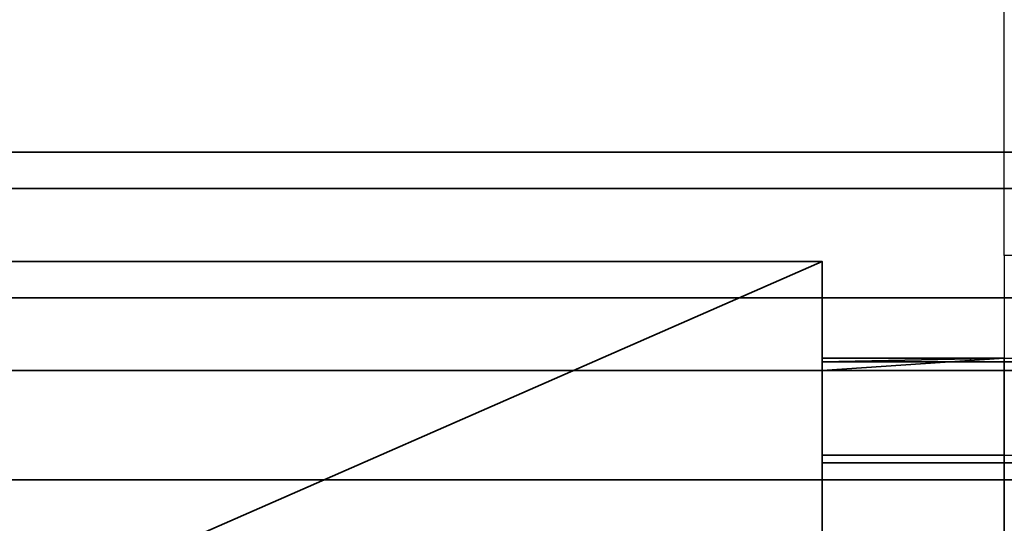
# Model space of a CAD drawing. Header units: millimetres. Extents: x -603 to 3703, y -115 to 249.
# Tile 561 of 656: x 1909.19 to 1922.7, y 14.4 to 21.32. Entities that reach past the tile are written whole.
import ezdxf

# ---------------------------------------------------------------- set-up
doc = ezdxf.new("R2010")
doc.units = ezdxf.units.MM
doc.layers.add('152', color=7, linetype='Continuous', true_color=0xffffff)

# ---------------------------------------------------------------- blocks, each defined once
blk = doc.blocks.new('UG_SURFACE_002')
at = {"layer": '152', "color": 252, "linetype": 'Continuous', "lineweight": 35}
for points in [[(2165, -13.3, 2212.25), (2165, 230.4, 2212.25), (835, 230.4, 2212.25), (835, -13.3, 2212.25)], [(985, -13.3, 2062.25), (985, 230.4, 2062.25), (2015, 230.4, 2062.25), (2015, -13.3, 2062.25)]]:
    blk.add_3dface(points, dxfattribs=at)
blk = doc.blocks.new('UG_SURFACE_111')
at = {"layer": '152', "color": 7, "linetype": 'Continuous', "lineweight": 35}
for points in [[(1958.65, 11.15, 2003.9), (1958.65, 229.15, 2003.9), (1041.35, 229.15, 2003.9), (1041.35, 11.15, 2003.9)], [(1041.5, 11.15, 2003.75), (1041.5, 229.15, 2003.75), (1958.5, 229.15, 2003.75), (1958.5, 11.15, 2003.75)]]:
    blk.add_3dface(points, dxfattribs=at)
blk = doc.blocks.new('UG_SURFACE_112')
at = {"layer": '152', "color": 41, "linetype": 'Continuous', "lineweight": 35}
for points in [[(1958.65, 229.15, 2003.9), (1958.65, 11.15, 2003.9), (1041.35, 11.15, 2003.9), (1041.35, 229.15, 2003.9)], [(1972.5, 19, 2017.75), (1972.5, 71, 2017.75), (1027.5, 71, 2017.75), (1027.5, 19, 2017.75)], [(1963, 19.5, 2008.25), (1965.5, 19.5, 2010.75), (1034.5, 19.5, 2010.75), (1037, 19.5, 2008.25)], [(1965.5, 19.5, 2010.75), (1965.5, 17.5, 2010.75), (1034.5, 17.5, 2010.75), (1034.5, 19.5, 2010.75)], [(1963, 19.5, 2008.25), (1037, 19.5, 2008.25), (1037, 11.15, 2008.25), (1963, 11.15, 2008.25)], [(1971, 17.5, 2016.25), (1972.5, 19, 2017.75), (1027.5, 19, 2017.75), (1029, 17.5, 2016.25)], [(1965.5, 17.5, 2010.75), (1971, 17.5, 2016.25), (1029, 17.5, 2016.25), (1034.5, 17.5, 2010.75)]]:
    blk.add_3dface(points, dxfattribs=at)
blk = doc.blocks.new('UG_SURFACE_128')
at = {"layer": '152', "color": 252, "linetype": 'Continuous', "lineweight": 35}
for points in [[(1908.8, 13, 2008.75), (1920.2, 18, 2008.75), (1920.2, 13, 2008.75)], [(1908.8, 13, 2008.75), (1908.8, 18, 2008.75), (1920.2, 18, 2008.75)], [(1920.2, 13, 2010.25), (1920.2, 18, 2010.25), (1908.8, 18, 2010.25), (1908.8, 13, 2010.25)], [(1920.2, 18, 2008.75), (1908.8, 18, 2008.75), (1908.8, 18, 2010.25), (1920.2, 18, 2010.25)], [(1920.2, 18, 2008.75), (1920.2, 18, 2010.25), (1920.2, 13, 2010.25), (1920.2, 13, 2008.75)], [(1920.2, 16.5, 2017.978), (1920.2, 16.673, 2017.889), (1920.2, 16.62, 2017.775)], [(1974, 16.62, 2017.775), (1920.2, 16.62, 2017.775), (1922.7, 16.673, 2017.889)], [(1920.2, 16.62, 2017.775), (1920.2, 16.673, 2017.889), (1922.7, 16.673, 2017.889)], [(1922.7, 16.673, 2017.889), (1920.2, 16.673, 2017.889), (1920.2, 16.5, 2017.978)], [(1920.2, 16.5, 2017.978), (1920.2, 15.338, 2018.572), (1922.7, 15.338, 2018.572), (1922.7, 16.673, 2017.889)], [(1920.2, 16.62, 2017.775), (1920.2, 16.5, 2017.17), (1920.2, 16.5, 2017.978)], [(1974, 16.5, 2017.17), (1920.2, 16.5, 2017.17), (1920.2, 16.62, 2017.775), (1974, 16.62, 2017.775)], [(1685.2, 16.5, 2017.17), (1908.8, 16.5, 2017.17), (1922.7, 16.5, 2015.151), (1906.3, 16.5, 2015.151)], [(1906.3, 16.5, 2015.151), (1922.7, 16.5, 2015.151), (1922.7, 15, 2015.151), (1906.3, 15, 2015.151)], [(1920.2, 15, 2021.75), (1920.2, 16.5, 2021.75), (1908.8, 16.5, 2021.75), (1908.8, 15, 2021.75)], [(1922.7, 16.5, 2015.151), (1908.8, 16.5, 2017.17), (1920.2, 16.5, 2017.17)], [(1920.2, 16.5, 2017.978), (1920.2, 16.5, 2017.17), (1908.8, 16.5, 2017.17), (1908.8, 16.5, 2017.978)], [(1908.8, 16.5, 2017.978), (1908.8, 16.5, 2021.75), (1920.2, 16.5, 2021.75), (1920.2, 16.5, 2017.978)], [(1920.2, 15.338, 2018.572), (1920.2, 16.5, 2017.978), (1920.2, 16.5, 2021.75), (1920.2, 15, 2021.75)], [(1920.2, 16.5, 2017.17), (1974, 16.5, 2017.17), (1922.7, 16.5, 2015.151)], [(1922.7, 15.338, 2018.572), (1920.2, 15.338, 2018.572), (1920.2, 15.234, 2018.349), (1974, 15.234, 2018.349)], [(1920.2, 15.234, 2018.349), (1920.2, 15.338, 2018.572), (1920.2, 15, 2021.75)], [(1974, 15.234, 2018.349), (1920.2, 15.234, 2018.349), (1920.2, 15, 2017.17), (1974, 15, 2017.17)], [(1920.2, 15, 2021.75), (1920.2, 15, 2017.17), (1920.2, 15.234, 2018.349)], [(1908.8, 15, 2017.17), (1687.7, 15, 2015.151), (1906.3, 15, 2015.151), (1920.2, 15, 2017.17)], [(1906.3, 15, 2015.151), (1922.7, 15, 2015.151), (1974, 15, 2017.17), (1920.2, 15, 2017.17)], [(1920.2, 15, 2017.17), (1920.2, 15, 2021.75), (1908.8, 15, 2021.75), (1908.8, 15, 2017.17)]]:
    blk.add_3dface(points, dxfattribs=at)
blk = doc.blocks.new('UG_SURFACE_152')
at = {"layer": '152', "color": 252, "linetype": 'Continuous', "lineweight": 35}
for points in [[(1023.5, -30.22, 2021.75), (1976.5, -30.22, 2021.75), (1976.5, 62.62, 2021.75), (1023.5, 62.62, 2021.75)], [(1025, -30.22, 2020.25), (1025, 62.62, 2020.25), (1975, 62.62, 2020.25), (1975, -30.22, 2020.25)]]:
    blk.add_3dface(points, dxfattribs=at)

msp = doc.modelspace()

# ---------------------------------------------------------------- linework, layer by layer
at = {"layer": '152', "color": 252, "linetype": 'Continuous', "lineweight": -3, "true_color": 0x939598}
for p, q in [((1922.7, 18.08, 2018.75), (1922.7, 22.801, 2018.75)), ((1922.7, 18.08, 2020.25), (1922.7, 22.801, 2020.25)), ((1034.5, 19.5, 2010.75), (1965.5, 19.5, 2010.75)), ((1037, 19.5, 2008.25), (1963, 19.5, 2008.25)), ((1027.5, 19, 2017.75), (1972.5, 19, 2017.75)), ((1920.2, 18, 2008.75), (1908.8, 18, 2008.75)), ((1920.2, 18, 2010.25), (1908.8, 18, 2010.25)), ((1920.2, 13, 2010.25), (1920.2, 18, 2010.25)), ((1920.2, 18, 2008.75), (1920.2, 18, 2010.25)), ((1920.2, 18, 2008.75), (1920.2, 13, 2008.75)), ((1974, 18.08, 2018.75), (1922.7, 18.08, 2018.75)), ((1974, 18.08, 2020.25), (1922.7, 18.08, 2020.25)), ((1029, 17.5, 2016.25), (1971, 17.5, 2016.25)), ((1034.5, 17.5, 2010.75), (1965.5, 17.5, 2010.75)), ((1922.7, 16.673, 2017.889), (1920.2, 16.673, 2017.889)), ((1920.2, 16.673, 2017.889), (1920.2, 16.5, 2017.978)), ((1922.7, 16.673, 2017.889), (1922.7, 15.338, 2018.572)), ((1922.7, 16.5, 2015.151), (1906.3, 16.5, 2015.151)), ((1908.8, 16.5, 2021.75), (1920.2, 16.5, 2021.75)), ((1920.2, 16.5, 2017.978), (1920.2, 15.338, 2018.572)), ((1920.2, 16.5, 2021.75), (1920.2, 15, 2021.75)), ((1920.2, 16.5, 2017.17), (1920.2, 16.5, 2017.978)), ((1974, 16.5, 2017.17), (1920.2, 16.5, 2017.17)), ((1920.2, 16.5, 2021.75), (1920.2, 16.5, 2017.978)), ((1922.7, 16.5, 2011.83), (1922.7, 16.5, 2015.151)), ((1974, 16.5, 2011.83), (1922.7, 16.5, 2011.83)), ((1922.7, 16.5, 2015.151), (1922.7, 15, 2015.151)), ((1922.7, 15.338, 2018.572), (1920.2, 15.338, 2018.572)), ((1922.7, 15, 2015.151), (1906.3, 15, 2015.151)), ((1908.8, 15, 2021.75), (1920.2, 15, 2021.75)), ((1974, 15, 2017.17), (1920.2, 15, 2017.17)), ((1920.2, 15, 2021.75), (1920.2, 15, 2017.17)), ((1922.7, 15, 2015.151), (1922.7, 15, 2011.83)), ((1974, 15, 2011.83), (1922.7, 15, 2011.83))]:
    msp.add_line(p, q, dxfattribs=at)
at = {"layer": '152', "color": 252, "linetype": 'Continuous', "lineweight": -3, "true_color": 0x939598, "extrusion": (1, 0, 0)}
for centre, radius, start, end in [((18.08, 2017.17, 1922.7), 1.58, 90, 152.9233), ((18.08, 2017.17, 1922.7), 3.08, 90, 152.9233), ((13.42, 2011.83, 1922.7), 3.08, 269.9999, 0), ((18.08, 2017.17, 1920.2), 3.08, 152.9233, 180)]:
    msp.add_arc(centre, radius, start, end, dxfattribs=at)
at = {"layer": '152', "color": 252, "linetype": 'Continuous', "lineweight": -3, "true_color": 0x939598, "extrusion": (-1, 0, 0)}
for centre, start, end in [((-18.08, 2017.17, -1920.2), 0, 27.0767), ((-13.42, 2011.83, -1922.7), 180, 270.0001)]:
    msp.add_arc(centre, 1.58, start, end, dxfattribs=at)

# ---------------------------------------------------------------- block references
at = {"layer": '152', "color": 252, "linetype": 'Continuous', "lineweight": -3, "true_color": 0x939598}
for name in ['UG_SURFACE_111', 'UG_SURFACE_002', 'UG_SURFACE_112', 'UG_SURFACE_152', 'UG_SURFACE_128']:
    msp.add_blockref(name, (0, 0), dxfattribs=at)

doc.saveas('drawing.dxf')
